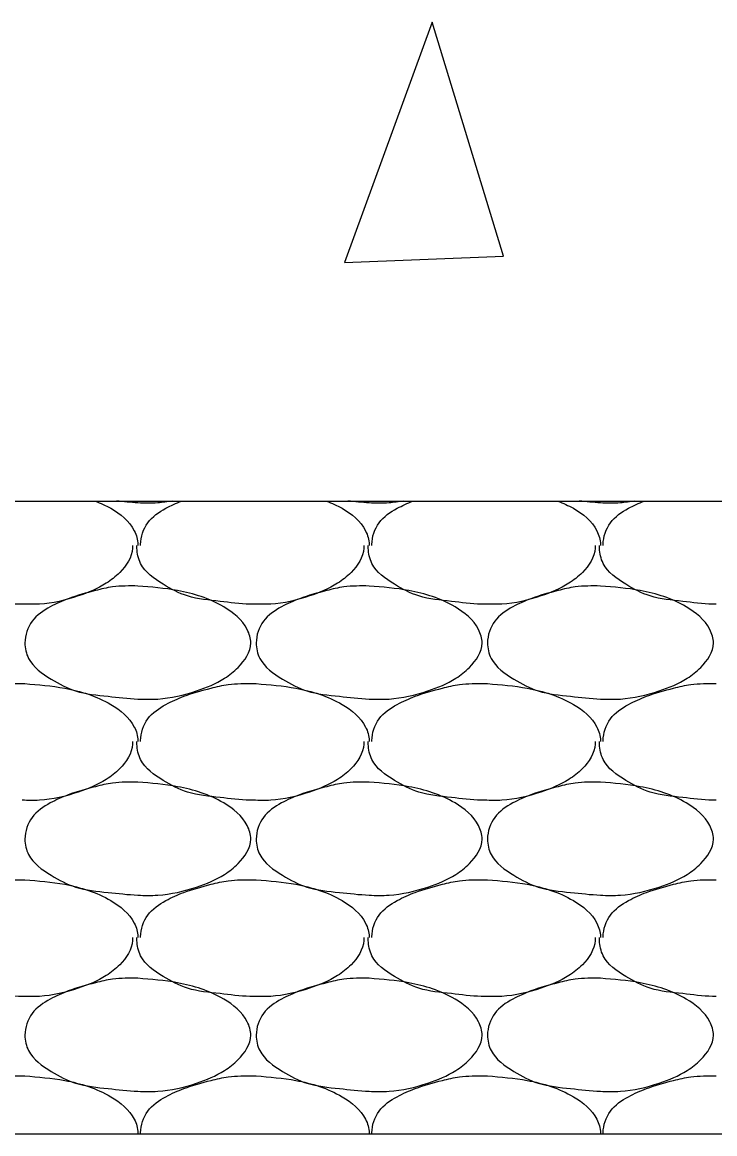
# Model space of a CAD drawing. Extents: x 634177 to 635904, y 289936 to 290970.
# Drawn here: x 635742.17 to 635744.087, y 290574.309 to 290577.383 of the extents above; entities that cross this region are included whole.
import ezdxf

# ---------------------------------------------------------------- set-up
doc = ezdxf.new("R2010")
doc.units = 0
doc.layers.add('Default', color=7, linetype='Continuous')

msp = doc.modelspace()

# ---------------------------------------------------------------- linework, layer by layer
at = {"layer": 'Default'}
for p, q in [((635719.7719, 290576.0588), (635753.5198, 290576.0588)), ((635742.1705, 290575.5538), (635742.178, 290575.5538)), ((635742.8104, 290575.5538), (635742.8179, 290575.5538)), ((635743.4504, 290575.5538), (635743.4579, 290575.5538)), ((635742.1705, 290575.0113), (635742.178, 290575.0113)), ((635742.8104, 290575.0113), (635742.8179, 290575.0113)), ((635743.4504, 290575.0113), (635743.4579, 290575.0113)), ((635742.1705, 290574.4689), (635742.178, 290574.4689)), ((635742.8104, 290574.4689), (635742.8179, 290574.4689)), ((635743.4504, 290574.4689), (635743.4579, 290574.4689)), ((635719.7719, 290574.3089), (635749.77, 290574.3089))]:
    msp.add_line(p, q, dxfattribs=at)
msp.add_lwpolyline([(635743.3043, 290577.3832), (635743.0618, 290576.7182), (635743.5018, 290576.7357), (635743.3043, 290577.3832)], dxfattribs=at)
for points in [[(635742.3727, 290576.0588), (635742.4155, 290576.0388), (635742.4805, 290575.9763), (635742.4905, 290575.9388), (635742.4905, 290575.9363)], [(635742.5853, 290576.0588), (635742.5454, 290576.0538), (635742.4905, 290576.0538), (635742.4317, 290576.0588)], [(635742.498, 290575.9363), (635742.498, 290575.9388), (635742.518, 290575.9988), (635742.5679, 290576.0388), (635742.611, 290576.0588)], [(635743.0127, 290576.0588), (635743.0554, 290576.0388), (635743.1204, 290575.9763), (635743.1304, 290575.9388), (635743.1304, 290575.9363)], [(635743.2252, 290576.0588), (635743.1854, 290576.0538), (635743.1304, 290576.0538), (635743.0716, 290576.0588)], [(635743.1379, 290575.9363), (635743.1379, 290575.9388), (635743.1579, 290575.9988), (635743.2079, 290576.0388), (635743.2509, 290576.0588)], [(635743.6526, 290576.0588), (635743.6954, 290576.0388), (635743.7604, 290575.9763), (635743.7704, 290575.9388), (635743.7704, 290575.9363)], [(635743.8652, 290576.0588), (635743.8254, 290576.0538), (635743.7704, 290576.0538), (635743.7116, 290576.0588)], [(635743.7779, 290575.9363), (635743.7779, 290575.9388), (635743.7979, 290575.9988), (635743.8479, 290576.0388), (635743.8909, 290576.0588)], [(635742.1705, 290575.7738), (635742.1605, 290575.7738), (635742.078, 290575.7813), (635741.988, 290575.7963), (635741.9205, 290575.8288), (635741.858, 290575.8863), (635741.848, 290575.9288), (635741.848, 290575.9363)], [(635742.4755, 290575.9363), (635742.4755, 290575.9288), (635742.4405, 290575.8613), (635742.403, 290575.8313), (635742.3255, 290575.7963), (635742.218, 290575.7738), (635742.1705, 290575.7738)], [(635742.8104, 290575.7738), (635742.8004, 290575.7738), (635742.7179, 290575.7813), (635742.6279, 290575.7963), (635742.5604, 290575.8288), (635742.498, 290575.8863), (635742.488, 290575.9288), (635742.488, 290575.9363)], [(635743.1154, 290575.9363), (635743.1154, 290575.9288), (635743.0804, 290575.8613), (635743.0429, 290575.8313), (635742.9654, 290575.7963), (635742.8579, 290575.7738), (635742.8104, 290575.7738)], [(635743.4504, 290575.7738), (635743.4404, 290575.7738), (635743.3579, 290575.7813), (635743.2679, 290575.7963), (635743.2004, 290575.8288), (635743.1379, 290575.8863), (635743.1279, 290575.9288), (635743.1279, 290575.9363)], [(635743.7554, 290575.9363), (635743.7554, 290575.9288), (635743.7204, 290575.8613), (635743.6829, 290575.8313), (635743.6054, 290575.7963), (635743.4979, 290575.7738), (635743.4504, 290575.7738)], [(635744.0904, 290575.7738), (635744.0804, 290575.7738), (635743.9979, 290575.7813), (635743.9079, 290575.7963), (635743.8404, 290575.8288), (635743.7779, 290575.8863), (635743.7679, 290575.9288), (635743.7679, 290575.9363)], [(635742.4905, 290575.8238), (635742.6004, 290575.8113), (635742.7279, 290575.7663), (635742.7929, 290575.7038), (635742.8029, 290575.6663), (635742.7679, 290575.5988), (635742.7304, 290575.5688), (635742.6529, 290575.5338), (635742.5454, 290575.5113), (635742.4905, 290575.5113), (635742.408, 290575.5188), (635742.318, 290575.5338), (635742.2505, 290575.5663), (635742.188, 290575.6238), (635742.178, 290575.6663), (635742.198, 290575.7263), (635742.248, 290575.7663), (635742.298, 290575.7888), (635742.373, 290575.8113), (635742.4205, 290575.8213), (635742.4905, 290575.8238)], [(635743.1304, 290575.8238), (635743.2404, 290575.8113), (635743.3679, 290575.7663), (635743.4329, 290575.7038), (635743.4429, 290575.6663), (635743.4079, 290575.5988), (635743.3704, 290575.5688), (635743.2929, 290575.5338), (635743.1854, 290575.5113), (635743.1304, 290575.5113), (635743.0479, 290575.5188), (635742.9579, 290575.5338), (635742.8904, 290575.5663), (635742.8279, 290575.6238), (635742.8179, 290575.6663), (635742.8379, 290575.7263), (635742.8879, 290575.7663), (635742.9379, 290575.7888), (635743.0129, 290575.8113), (635743.0604, 290575.8213), (635743.1304, 290575.8238)], [(635743.7704, 290575.8238), (635743.8804, 290575.8113), (635744.0079, 290575.7663), (635744.0729, 290575.7038), (635744.0829, 290575.6663), (635744.0479, 290575.5988), (635744.0104, 290575.5688), (635743.9329, 290575.5338), (635743.8254, 290575.5113), (635743.7704, 290575.5113), (635743.6879, 290575.5188), (635743.5979, 290575.5338), (635743.5304, 290575.5663), (635743.4679, 290575.6238), (635743.4579, 290575.6663), (635743.4779, 290575.7263), (635743.5279, 290575.7663), (635743.5779, 290575.7888), (635743.6529, 290575.8113), (635743.7004, 290575.8213), (635743.7704, 290575.8238)], [(635741.858, 290575.3938), (635741.858, 290575.3963), (635741.878, 290575.4563), (635741.928, 290575.4963), (635741.978, 290575.5188), (635742.053, 290575.5413), (635742.1005, 290575.5513), (635742.1705, 290575.5538)], [(635742.178, 290575.5538), (635742.288, 290575.5413), (635742.4155, 290575.4963), (635742.4805, 290575.4338), (635742.4905, 290575.3963), (635742.4905, 290575.3938)], [(635742.498, 290575.3938), (635742.498, 290575.3963), (635742.518, 290575.4563), (635742.5679, 290575.4963), (635742.6179, 290575.5188), (635742.6929, 290575.5413), (635742.7404, 290575.5513), (635742.8104, 290575.5538)], [(635742.8179, 290575.5538), (635742.9279, 290575.5413), (635743.0554, 290575.4963), (635743.1204, 290575.4338), (635743.1304, 290575.3963), (635743.1304, 290575.3938)], [(635743.1379, 290575.3938), (635743.1379, 290575.3963), (635743.1579, 290575.4563), (635743.2079, 290575.4963), (635743.2579, 290575.5188), (635743.3329, 290575.5413), (635743.3804, 290575.5513), (635743.4504, 290575.5538)], [(635743.4579, 290575.5538), (635743.5679, 290575.5413), (635743.6954, 290575.4963), (635743.7604, 290575.4338), (635743.7704, 290575.3963), (635743.7704, 290575.3938)], [(635743.7779, 290575.3938), (635743.7779, 290575.3963), (635743.7979, 290575.4563), (635743.8479, 290575.4963), (635743.8979, 290575.5188), (635743.9729, 290575.5413), (635744.0204, 290575.5513), (635744.0904, 290575.5538)], [(635742.4755, 290575.3938), (635742.4755, 290575.3863), (635742.4405, 290575.3188), (635742.403, 290575.2888), (635742.3255, 290575.2538), (635742.218, 290575.2313), (635742.1705, 290575.2313)], [(635742.8104, 290575.2313), (635742.8004, 290575.2313), (635742.7179, 290575.2388), (635742.6279, 290575.2538), (635742.5604, 290575.2863), (635742.498, 290575.3438), (635742.488, 290575.3863), (635742.488, 290575.3938)], [(635743.1154, 290575.3938), (635743.1154, 290575.3863), (635743.0804, 290575.3188), (635743.0429, 290575.2888), (635742.9654, 290575.2538), (635742.8579, 290575.2313), (635742.8104, 290575.2313)], [(635743.4504, 290575.2313), (635743.4404, 290575.2313), (635743.3579, 290575.2388), (635743.2679, 290575.2538), (635743.2004, 290575.2863), (635743.1379, 290575.3438), (635743.1279, 290575.3863), (635743.1279, 290575.3938)], [(635743.7554, 290575.3938), (635743.7554, 290575.3863), (635743.7204, 290575.3188), (635743.6829, 290575.2888), (635743.6054, 290575.2538), (635743.4979, 290575.2313), (635743.4504, 290575.2313)], [(635744.0904, 290575.2313), (635744.0804, 290575.2313), (635743.9979, 290575.2388), (635743.9079, 290575.2538), (635743.8404, 290575.2863), (635743.7779, 290575.3438), (635743.7679, 290575.3863), (635743.7679, 290575.3938)], [(635742.4905, 290575.2813), (635742.6004, 290575.2688), (635742.7279, 290575.2238), (635742.7929, 290575.1613), (635742.8029, 290575.1238), (635742.7679, 290575.0563), (635742.7304, 290575.0263), (635742.6529, 290574.9913), (635742.5454, 290574.9688), (635742.4905, 290574.9688), (635742.408, 290574.9763), (635742.318, 290574.9913), (635742.2505, 290575.0238), (635742.188, 290575.0813), (635742.178, 290575.1238), (635742.198, 290575.1838), (635742.248, 290575.2238), (635742.298, 290575.2463), (635742.373, 290575.2688), (635742.4205, 290575.2788), (635742.4905, 290575.2813)], [(635743.1304, 290575.2813), (635743.2404, 290575.2688), (635743.3679, 290575.2238), (635743.4329, 290575.1613), (635743.4429, 290575.1238), (635743.4079, 290575.0563), (635743.3704, 290575.0263), (635743.2929, 290574.9913), (635743.1854, 290574.9688), (635743.1304, 290574.9688), (635743.0479, 290574.9763), (635742.9579, 290574.9913), (635742.8904, 290575.0238), (635742.8279, 290575.0813), (635742.8179, 290575.1238), (635742.8379, 290575.1838), (635742.8879, 290575.2238), (635742.9379, 290575.2463), (635743.0129, 290575.2688), (635743.0604, 290575.2788), (635743.1304, 290575.2813)], [(635743.7704, 290575.2813), (635743.8804, 290575.2688), (635744.0079, 290575.2238), (635744.0729, 290575.1613), (635744.0829, 290575.1238), (635744.0479, 290575.0563), (635744.0104, 290575.0263), (635743.9329, 290574.9913), (635743.8254, 290574.9688), (635743.7704, 290574.9688), (635743.6879, 290574.9763), (635743.5979, 290574.9913), (635743.5304, 290575.0238), (635743.4679, 290575.0813), (635743.4579, 290575.1238), (635743.4779, 290575.1838), (635743.5279, 290575.2238), (635743.5779, 290575.2463), (635743.6529, 290575.2688), (635743.7004, 290575.2788), (635743.7704, 290575.2813)], [(635741.858, 290574.8513), (635741.858, 290574.8538), (635741.878, 290574.9138), (635741.928, 290574.9538), (635741.978, 290574.9763), (635742.053, 290574.9988), (635742.1005, 290575.0088), (635742.1705, 290575.0113)], [(635742.178, 290575.0113), (635742.288, 290574.9988), (635742.4155, 290574.9538), (635742.4805, 290574.8913), (635742.4905, 290574.8538), (635742.4905, 290574.8513)], [(635742.498, 290574.8513), (635742.498, 290574.8538), (635742.518, 290574.9138), (635742.5679, 290574.9538), (635742.6179, 290574.9763), (635742.6929, 290574.9988), (635742.7404, 290575.0088), (635742.8104, 290575.0113)], [(635742.8179, 290575.0113), (635742.9279, 290574.9988), (635743.0554, 290574.9538), (635743.1204, 290574.8913), (635743.1304, 290574.8538), (635743.1304, 290574.8513)], [(635743.1379, 290574.8513), (635743.1379, 290574.8538), (635743.1579, 290574.9138), (635743.2079, 290574.9538), (635743.2579, 290574.9763), (635743.3329, 290574.9988), (635743.3804, 290575.0088), (635743.4504, 290575.0113)], [(635743.4579, 290575.0113), (635743.5679, 290574.9988), (635743.6954, 290574.9538), (635743.7604, 290574.8913), (635743.7704, 290574.8538), (635743.7704, 290574.8513)], [(635743.7779, 290574.8513), (635743.7779, 290574.8538), (635743.7979, 290574.9138), (635743.8479, 290574.9538), (635743.8979, 290574.9763), (635743.9729, 290574.9988), (635744.0204, 290575.0088), (635744.0904, 290575.0113)], [(635742.1705, 290574.6889), (635742.1605, 290574.6889), (635742.078, 290574.6964), (635741.988, 290574.7114), (635741.9205, 290574.7439), (635741.858, 290574.8013), (635741.848, 290574.8438), (635741.848, 290574.8513)], [(635742.4755, 290574.8513), (635742.4755, 290574.8438), (635742.4405, 290574.7764), (635742.403, 290574.7464), (635742.3255, 290574.7114), (635742.218, 290574.6889), (635742.1705, 290574.6889)], [(635742.8104, 290574.6889), (635742.8004, 290574.6889), (635742.7179, 290574.6964), (635742.6279, 290574.7114), (635742.5604, 290574.7439), (635742.498, 290574.8013), (635742.488, 290574.8438), (635742.488, 290574.8513)], [(635743.1154, 290574.8513), (635743.1154, 290574.8438), (635743.0804, 290574.7764), (635743.0429, 290574.7464), (635742.9654, 290574.7114), (635742.8579, 290574.6889), (635742.8104, 290574.6889)], [(635743.4504, 290574.6889), (635743.4404, 290574.6889), (635743.3579, 290574.6964), (635743.2679, 290574.7114), (635743.2004, 290574.7439), (635743.1379, 290574.8013), (635743.1279, 290574.8438), (635743.1279, 290574.8513)], [(635743.7554, 290574.8513), (635743.7554, 290574.8438), (635743.7204, 290574.7764), (635743.6829, 290574.7464), (635743.6054, 290574.7114), (635743.4979, 290574.6889), (635743.4504, 290574.6889)], [(635744.0904, 290574.6889), (635744.0804, 290574.6889), (635743.9979, 290574.6964), (635743.9079, 290574.7114), (635743.8404, 290574.7439), (635743.7779, 290574.8013), (635743.7679, 290574.8438), (635743.7679, 290574.8513)], [(635742.4905, 290574.7389), (635742.6004, 290574.7264), (635742.7279, 290574.6814), (635742.7929, 290574.6189), (635742.8029, 290574.5814), (635742.7679, 290574.5139), (635742.7304, 290574.4839), (635742.6529, 290574.4489), (635742.5454, 290574.4264), (635742.4905, 290574.4264), (635742.408, 290574.4339), (635742.318, 290574.4489), (635742.2505, 290574.4814), (635742.188, 290574.5389), (635742.178, 290574.5814), (635742.198, 290574.6414), (635742.248, 290574.6814), (635742.298, 290574.7039), (635742.373, 290574.7264), (635742.4205, 290574.7364), (635742.4905, 290574.7389)], [(635743.1304, 290574.7389), (635743.2404, 290574.7264), (635743.3679, 290574.6814), (635743.4329, 290574.6189), (635743.4429, 290574.5814), (635743.4079, 290574.5139), (635743.3704, 290574.4839), (635743.2929, 290574.4489), (635743.1854, 290574.4264), (635743.1304, 290574.4264), (635743.0479, 290574.4339), (635742.9579, 290574.4489), (635742.8904, 290574.4814), (635742.8279, 290574.5389), (635742.8179, 290574.5814), (635742.8379, 290574.6414), (635742.8879, 290574.6814), (635742.9379, 290574.7039), (635743.0129, 290574.7264), (635743.0604, 290574.7364), (635743.1304, 290574.7389)], [(635743.7704, 290574.7389), (635743.8804, 290574.7264), (635744.0079, 290574.6814), (635744.0729, 290574.6189), (635744.0829, 290574.5814), (635744.0479, 290574.5139), (635744.0104, 290574.4839), (635743.9329, 290574.4489), (635743.8254, 290574.4264), (635743.7704, 290574.4264), (635743.6879, 290574.4339), (635743.5979, 290574.4489), (635743.5304, 290574.4814), (635743.4679, 290574.5389), (635743.4579, 290574.5814), (635743.4779, 290574.6414), (635743.5279, 290574.6814), (635743.5779, 290574.7039), (635743.6529, 290574.7264), (635743.7004, 290574.7364), (635743.7704, 290574.7389)], [(635741.858, 290574.3089), (635741.858, 290574.3114), (635741.878, 290574.3714), (635741.928, 290574.4114), (635741.978, 290574.4339), (635742.053, 290574.4564), (635742.1005, 290574.4664), (635742.1705, 290574.4689)], [(635742.178, 290574.4689), (635742.288, 290574.4564), (635742.4155, 290574.4114), (635742.4805, 290574.3489), (635742.4905, 290574.3114), (635742.4905, 290574.3089)], [(635742.498, 290574.3089), (635742.498, 290574.3114), (635742.518, 290574.3714), (635742.5679, 290574.4114), (635742.6179, 290574.4339), (635742.6929, 290574.4564), (635742.7404, 290574.4664), (635742.8104, 290574.4689)], [(635742.8179, 290574.4689), (635742.9279, 290574.4564), (635743.0554, 290574.4114), (635743.1204, 290574.3489), (635743.1304, 290574.3114), (635743.1304, 290574.3089)], [(635743.1379, 290574.3089), (635743.1379, 290574.3114), (635743.1579, 290574.3714), (635743.2079, 290574.4114), (635743.2579, 290574.4339), (635743.3329, 290574.4564), (635743.3804, 290574.4664), (635743.4504, 290574.4689)], [(635743.4579, 290574.4689), (635743.5679, 290574.4564), (635743.6954, 290574.4114), (635743.7604, 290574.3489), (635743.7704, 290574.3114), (635743.7704, 290574.3089)], [(635743.7779, 290574.3089), (635743.7779, 290574.3114), (635743.7979, 290574.3714), (635743.8479, 290574.4114), (635743.8979, 290574.4339), (635743.9729, 290574.4564), (635744.0204, 290574.4664), (635744.0904, 290574.4689)]]:
    msp.add_spline(points, degree=3, dxfattribs=at)

doc.saveas('drawing.dxf')
